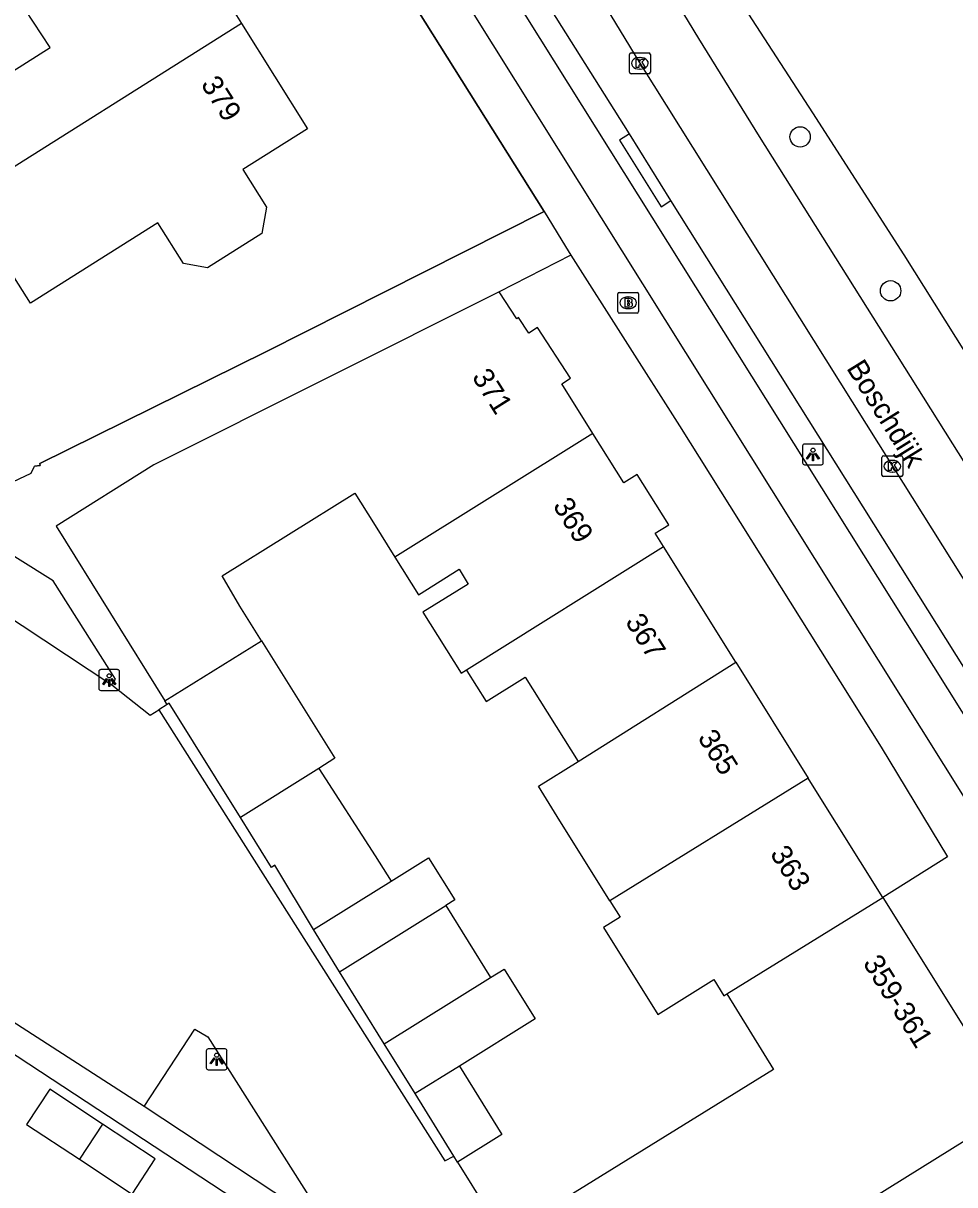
# Model space of a CAD drawing. Extents: x 159280 to 160375, y 384531 to 385872.
# Drawn here: x 160204.4 to 160249.2, y 384908.2 to 384964 of the extents above; entities that cross this region are included whole.
import ezdxf

# ---------------------------------------------------------------- set-up
doc = ezdxf.new("R2010")
doc.units = 0
for name, color, linetype in [('IMGEO_Berm_open', 7, 'Continuous'), ('IMGEO_Boom', 7, 'Continuous'), ('IMGEO_Brandkraan', 7, 'Continuous'), ('IMGEO_Fietspad_gesloten', 7, 'Continuous'), ('IMGEO_Kolk', 7, 'Continuous'), ('IMGEO_Lichtpunt', 7, 'Continuous'), ('IMGEO_Muur', 7, 'Continuous'), ('IMGEO_Openbare_ruimte_label', 7, 'Continuous'), ('IMGEO_Pand', 7, 'Continuous'), ('IMGEO_Pand_nummerreeks', 7, 'Continuous'), ('IMGEO_Parkeervlak_open', 7, 'Continuous'), ('IMGEO_Rijbaan_regionaal_gesloten', 7, 'Continuous'), ('IMGEO_Voetpad_open', 7, 'Continuous')]:
    doc.layers.add(name, color=color, linetype=linetype)

msp = doc.modelspace()

# ---------------------------------------------------------------- linework, layer by layer
at = {"layer": 'IMGEO_Berm_open'}
msp.add_lwpolyline([(160233.541, 384958.691), (160233.074, 384958.382), (160235.071, 384955.188), (160235.53, 384955.492)], dxfattribs=at)
at = {"layer": 'IMGEO_Boom'}
for centre in [(160241.738, 384958.545), (160246.082, 384951.156)]:
    msp.add_circle(centre, 0.489, dxfattribs=at)
at = {"layer": 'IMGEO_Brandkraan'}
for p, q in [((160232.981, 384950.154), (160232.981, 384951.006)), ((160233.056, 384951.08), (160233.908, 384951.08)), ((160233.469, 384950.86), (160233.494, 384950.86)), ((160233.982, 384951.006), (160233.982, 384950.154)), ((160233.492, 384950.3), (160233.467, 384950.3)), ((160233.908, 384950.08), (160233.056, 384950.08))]:
    msp.add_line(p, q, dxfattribs=at)
for points in [[(160232.981, 384950.154), (160232.981, 384951.006)], [(160233.056, 384951.08), (160233.908, 384951.08)], [(160233.329, 384950.78), (160233.329, 384950.38), (160233.542, 384950.38)], [(160233.56, 384950.78), (160233.329, 384950.78)], [(160233.982, 384951.006), (160233.982, 384950.154)], [(160233.508, 384950.699), (160233.454, 384950.699), (160233.454, 384950.623)], [(160233.454, 384950.623), (160233.507, 384950.623)], [(160233.516, 384950.547), (160233.454, 384950.547), (160233.454, 384950.466)], [(160233.454, 384950.466), (160233.516, 384950.466)], [(160233.908, 384950.08), (160233.056, 384950.08)]]:
    msp.add_lwpolyline(points, dxfattribs=at)
for centre, radius, start, end in [((160233.058, 384951.004), 0.0765, 91.552, 178.448), ((160233.058, 384951.004), 0.0765, 91.552, 178.448), ((160233.564, 384950.635), 0.145, 59.4692, 91.5367), ((160233.589, 384950.682), 0.0922, 285.5137, 58.1501), ((160233.906, 384951.004), 0.0765, 1.552, 88.448), ((160233.906, 384951.004), 0.0765, 1.552, 88.448), ((160233.509, 384950.661), 0.0379, 267.8285, 90.9355), ((160233.517, 384950.506), 0.0404, 269.8759, 90.5077), ((160233.548, 384950.631), 0.251, 268.6676, 293.5347), ((160233.594, 384950.49), 0.105, 301.3115, 78.989), ((160233.058, 384950.156), 0.0765, 181.552, 268.448), ((160233.058, 384950.156), 0.0765, 181.552, 268.448), ((160233.906, 384950.156), 0.0765, 271.552, 358.448), ((160233.906, 384950.156), 0.0765, 271.552, 358.448)]:
    msp.add_arc(centre, radius, start, end, dxfattribs=at)
for centre, major_axis, ratio, start_param, end_param in [((160233.468, 384950.58), (-0.387, 0.002), 0.722429, 4.712389, 7.853982), ((160233.493, 384950.58), (-0.39, 0.002), 0.717154, 1.570796, 4.712389)]:
    msp.add_ellipse(centre, major_axis=major_axis, ratio=ratio, start_param=start_param, end_param=end_param, dxfattribs=at)
at = {"layer": 'IMGEO_Fietspad_gesloten'}
for points in [[(160166.876, 385059.364), (160179.615, 385038.726), (160198.505, 385008.409), (160203.781, 385000), (160214.678, 384982.63), (160251.676, 384923.535), (160258.549, 384912.567), (160259.224, 384911.491)], [(160256.348, 384920.093), (160253.532, 384924.541), (160216.485, 384983.663), (160210.087, 384993.902)]]:
    msp.add_lwpolyline(points, dxfattribs=at)
at = {"layer": 'IMGEO_Kolk'}
for p, q in [((160233.547, 384961.652), (160233.547, 384962.504)), ((160233.622, 384962.578), (160234.474, 384962.578)), ((160234.548, 384962.504), (160234.548, 384961.652)), ((160234.035, 384962.358), (160234.06, 384962.358)), ((160234.474, 384961.578), (160233.622, 384961.578)), ((160234.058, 384961.798), (160234.033, 384961.798)), ((160245.664, 384942.306), (160245.664, 384943.158)), ((160245.739, 384943.232), (160246.591, 384943.232)), ((160246.152, 384943.012), (160246.177, 384943.012)), ((160246.665, 384943.158), (160246.665, 384942.306)), ((160246.175, 384942.452), (160246.15, 384942.452)), ((160246.591, 384942.232), (160245.739, 384942.232))]:
    msp.add_line(p, q, dxfattribs=at)
for points in [[(160233.547, 384961.652), (160233.547, 384962.504)], [(160233.622, 384962.578), (160234.474, 384962.578)], [(160234.548, 384962.504), (160234.548, 384961.652)], [(160233.868, 384962.278), (160233.991, 384962.278), (160233.991, 384962.127), (160234.121, 384962.278), (160234.285, 384962.278), (160234.139, 384962.127), (160234.292, 384961.878), (160234.14, 384961.878), (160234.055, 384962.042), (160233.991, 384961.975), (160233.991, 384961.878), (160233.868, 384961.878), (160233.868, 384962.278)], [(160234.474, 384961.578), (160233.622, 384961.578)], [(160245.664, 384942.306), (160245.664, 384943.158)], [(160245.739, 384943.232), (160246.591, 384943.232)], [(160245.985, 384942.932), (160246.108, 384942.932), (160246.108, 384942.781), (160246.238, 384942.932), (160246.402, 384942.932), (160246.256, 384942.781), (160246.409, 384942.532), (160246.257, 384942.532), (160246.172, 384942.696), (160246.108, 384942.629), (160246.108, 384942.532), (160245.985, 384942.532), (160245.985, 384942.932)], [(160246.665, 384943.158), (160246.665, 384942.306)], [(160246.591, 384942.232), (160245.739, 384942.232)]]:
    msp.add_lwpolyline(points, dxfattribs=at)
for centre, start, end in [((160233.624, 384962.502), 91.552, 178.448), ((160233.624, 384962.502), 91.552, 178.448), ((160234.472, 384962.502), 1.552, 88.448), ((160234.472, 384962.502), 1.552, 88.448), ((160233.624, 384961.654), 181.552, 268.448), ((160233.624, 384961.654), 181.552, 268.448), ((160234.472, 384961.654), 271.552, 358.448), ((160234.472, 384961.654), 271.552, 358.448), ((160245.741, 384943.156), 91.552, 178.448), ((160245.741, 384943.156), 91.552, 178.448), ((160246.589, 384943.156), 1.552, 88.448), ((160246.589, 384943.156), 1.552, 88.448), ((160245.741, 384942.308), 181.552, 268.448), ((160245.741, 384942.308), 181.552, 268.448), ((160246.589, 384942.308), 271.552, 358.448), ((160246.589, 384942.308), 271.552, 358.448)]:
    msp.add_arc(centre, 0.0765, start, end, dxfattribs=at)
for centre, major_axis, ratio, start_param, end_param in [((160234.034, 384962.078), (-0.387, 0.002), 0.722429, 4.712389, 7.853982), ((160234.059, 384962.078), (-0.39, 0.002), 0.717154, 1.570796, 4.712389), ((160246.151, 384942.732), (-0.387, 0.002), 0.722429, 4.712389, 7.853982), ((160246.176, 384942.732), (-0.39, 0.002), 0.717154, 1.570796, 4.712389)]:
    msp.add_ellipse(centre, major_axis=major_axis, ratio=ratio, start_param=start_param, end_param=end_param, dxfattribs=at)
at = {"layer": 'IMGEO_Lichtpunt'}
for p, q in [((160241.855, 384943.703), (160241.855, 384942.896)), ((160241.855, 384943.703), (160241.855, 384942.896)), ((160242.757, 384943.798), (160241.949, 384943.798)), ((160242.757, 384943.798), (160241.949, 384943.798)), ((160242.851, 384942.896), (160242.851, 384943.703)), ((160242.851, 384942.896), (160242.851, 384943.703)), ((160241.949, 384942.802), (160242.757, 384942.802)), ((160241.949, 384942.802), (160242.757, 384942.802)), ((160208.975, 384932.963), (160208.167, 384932.963)), ((160208.975, 384932.963), (160208.167, 384932.963)), ((160208.073, 384932.868), (160208.073, 384932.061)), ((160208.073, 384932.868), (160208.073, 384932.061)), ((160209.069, 384932.061), (160209.069, 384932.868)), ((160209.069, 384932.061), (160209.069, 384932.868)), ((160208.167, 384931.967), (160208.975, 384931.967)), ((160208.167, 384931.967), (160208.975, 384931.967)), ((160213.231, 384914.654), (160213.231, 384913.847)), ((160213.231, 384914.654), (160213.231, 384913.847)), ((160214.133, 384914.749), (160213.325, 384914.749)), ((160214.133, 384914.749), (160213.325, 384914.749)), ((160214.227, 384913.847), (160214.227, 384914.654)), ((160214.227, 384913.847), (160214.227, 384914.654)), ((160213.325, 384913.753), (160214.133, 384913.753)), ((160213.325, 384913.753), (160214.133, 384913.753))]:
    msp.add_line(p, q, dxfattribs=at)
for points in [[(160242.229, 384943.367), (160242.268, 384943.339), (160242.08, 384943.077), (160242.042, 384943.104), (160242.229, 384943.367)], [(160242.331, 384943.319), (160242.378, 384943.319), (160242.378, 384942.997), (160242.331, 384942.997), (160242.331, 384943.319)], [(160242.441, 384943.339), (160242.479, 384943.366), (160242.666, 384943.104), (160242.627, 384943.076), (160242.441, 384943.339)], [(160208.447, 384932.532), (160208.486, 384932.504), (160208.298, 384932.242), (160208.26, 384932.269), (160208.447, 384932.532)], [(160208.549, 384932.484), (160208.596, 384932.484), (160208.596, 384932.162), (160208.549, 384932.162), (160208.549, 384932.484)], [(160208.659, 384932.504), (160208.697, 384932.531), (160208.884, 384932.269), (160208.845, 384932.241), (160208.659, 384932.504)], [(160213.605, 384914.318), (160213.644, 384914.29), (160213.456, 384914.028), (160213.418, 384914.055), (160213.605, 384914.318)], [(160213.707, 384914.27), (160213.754, 384914.27), (160213.754, 384913.948), (160213.707, 384913.948), (160213.707, 384914.27)], [(160213.817, 384914.29), (160213.855, 384914.317), (160214.042, 384914.055), (160214.003, 384914.027), (160213.817, 384914.29)]]:
    msp.add_lwpolyline(points, dxfattribs=at)
for centre in [(160242.354, 384943.501), (160208.572, 384932.666), (160213.73, 384914.452)]:
    msp.add_circle(centre, 0.0994, dxfattribs=at)
for centre, start, end in [((160241.949, 384943.703), 90, 180), ((160241.949, 384943.703), 90, 180), ((160242.757, 384943.703), 0, 90), ((160242.757, 384943.703), 0, 90), ((160241.949, 384942.896), 180, 270), ((160241.949, 384942.896), 180, 270), ((160242.757, 384942.896), 270, 0), ((160242.757, 384942.896), 270, 360), ((160208.167, 384932.868), 90, 180), ((160208.167, 384932.868), 90, 180), ((160208.975, 384932.868), 0, 90), ((160208.975, 384932.868), 0, 90), ((160208.167, 384932.061), 180, 270), ((160208.167, 384932.061), 180, 270), ((160208.975, 384932.061), 270, 0), ((160208.975, 384932.061), 270, 360), ((160213.325, 384914.654), 90, 180), ((160213.325, 384914.654), 90, 180), ((160214.133, 384914.654), 0, 90), ((160214.133, 384914.654), 0, 90), ((160213.325, 384913.847), 180, 270), ((160213.325, 384913.847), 180, 270), ((160214.133, 384913.847), 270, 0), ((160214.133, 384913.847), 270, 360)]:
    msp.add_arc(centre, 0.0946, start, end, dxfattribs=at)
at = {"layer": 'IMGEO_Muur'}
for points in [[(160215.923, 384976.53), (160229.457, 384954.96)], [(160229.457, 384954.96), (160216.097, 384948.222), (160205.241, 384942.864), (160205.255, 384942.765), (160204.982, 384942.728)]]:
    msp.add_lwpolyline(points, dxfattribs=at)
at = {"layer": 'IMGEO_Pand'}
for points in [[(160201.607, 384955.599), (160200.772, 384956.916), (160199.516, 384958.896), (160205.736, 384962.837), (160204.542, 384964.658), (160211.728, 384969.135), (160214.93, 384963.996)], [(160214.93, 384963.996), (160218.089, 384958.925), (160214.989, 384956.975), (160216.116, 384955.166), (160215.894, 384953.905), (160213.292, 384952.255), (160212.145, 384952.47), (160210.915, 384954.412), (160204.798, 384950.565), (160203.449, 384952.693), (160201.607, 384955.599)], [(160214.93, 384963.996), (160201.607, 384955.599)], [(160227.298, 384951.102), (160210.709, 384942.794), (160206.022, 384939.856), (160211.25, 384931.46)], [(160231.791, 384944.295), (160230.292, 384946.692), (160230.711, 384946.965), (160229.127, 384949.394), (160228.708, 384949.121), (160228.222, 384949.867), (160228.139, 384949.812), (160227.298, 384951.102)], [(160231.791, 384944.295), (160222.291, 384938.359)], [(160235.184, 384938.869), (160234.783, 384939.511), (160235.434, 384939.918), (160233.922, 384942.337), (160233.27, 384941.929), (160231.791, 384944.295)], [(160215.887, 384934.346), (160214.848, 384936.015), (160213.993, 384937.475), (160220.366, 384941.442), (160221.262, 384940.007), (160222.291, 384938.359)], [(160225.717, 384932.955), (160235.184, 384938.869)], [(160238.651, 384933.317), (160235.184, 384938.869)], [(160222.291, 384938.359), (160223.413, 384936.564), (160225.364, 384937.783), (160225.806, 384937.076), (160223.635, 384935.72), (160225.462, 384932.796), (160225.717, 384932.955)], [(160211.25, 384931.46), (160215.887, 384934.346)], [(160215.887, 384934.346), (160219.398, 384928.706), (160218.63, 384928.212)], [(160225.717, 384932.955), (160225.744, 384932.913), (160226.673, 384931.427), (160228.547, 384932.598), (160231.077, 384928.548)], [(160231.077, 384928.548), (160238.651, 384933.317)], [(160238.651, 384933.317), (160242.125, 384927.755)], [(160211.359, 384931.286), (160211.25, 384931.46)], [(160214.869, 384925.868), (160211.457, 384931.35), (160211.359, 384931.286)], [(160232.611, 384921.859), (160230.081, 384925.918), (160229.179, 384927.362), (160231.077, 384928.548)], [(160218.63, 384928.212), (160214.869, 384925.868)], [(160218.63, 384928.212), (160221.333, 384924.016), (160222.108, 384922.814)], [(160242.125, 384927.755), (160232.611, 384921.859)], [(160245.704, 384922.024), (160242.417, 384927.288), (160242.125, 384927.755)], [(160218.372, 384920.487), (160216.524, 384923.582), (160216.365, 384923.465), (160214.869, 384925.868)], [(160222.108, 384922.814), (160223.904, 384923.933), (160225.164, 384921.91), (160224.73, 384921.64)], [(160218.372, 384920.487), (160222.108, 384922.814)], [(160232.611, 384921.859), (160233.098, 384921.08), (160232.3, 384920.582), (160234.909, 384916.406), (160237.594, 384918.084), (160238.079, 384917.308), (160238.213, 384917.391)], [(160238.213, 384917.391), (160245.704, 384922.024)], [(160245.704, 384922.024), (160252.053, 384911.858)], [(160219.626, 384918.46), (160224.73, 384921.64)], [(160224.73, 384921.64), (160226.882, 384918.185)], [(160219.626, 384918.46), (160218.372, 384920.487)], [(160221.769, 384915), (160219.626, 384918.46)], [(160226.882, 384918.185), (160227.526, 384918.587), (160229.016, 384916.195), (160225.38, 384913.929)], [(160221.769, 384915), (160226.882, 384918.185)], [(160238.213, 384917.391), (160240.459, 384913.763), (160227.502, 384905.74)], [(160223.252, 384912.604), (160221.769, 384915)], [(160225.38, 384913.929), (160223.252, 384912.604)], [(160225.38, 384913.929), (160227.423, 384910.649), (160225.287, 384909.318)], [(160208.256, 384911.146), (160205.726, 384912.812), (160204.61, 384911.116), (160207.14, 384909.45)], [(160225.108, 384909.608), (160223.252, 384912.604)], [(160231.603, 384899.117), (160252.053, 384911.858)], [(160208.256, 384911.146), (160207.14, 384909.45)], [(160207.14, 384909.45), (160209.67, 384907.785), (160210.785, 384909.479), (160208.256, 384911.146)], [(160225.287, 384909.318), (160225.108, 384909.608)]]:
    msp.add_lwpolyline(points, dxfattribs=at)
at = {"layer": 'IMGEO_Parkeervlak_open'}
for points in [[(160233.541, 384958.691), (160217.698, 384983.866), (160217.55, 384984.611), (160218.231, 384987.082)], [(160235.53, 384955.492), (160233.541, 384958.691)], [(160254.507, 384925.261), (160235.53, 384955.492)], [(160192.454, 384942.974), (160208.703, 384932.24)], [(160210.257, 384911.979), (160212.677, 384915.703), (160213.305, 384915.327), (160219.16, 384906.102)], [(160225.287, 384909.318), (160226.74, 384906.971)]]:
    msp.add_lwpolyline(points, dxfattribs=at)
at = {"layer": 'IMGEO_Rijbaan_regionaal_gesloten'}
for points in [[(160261.97, 384923.628), (160259.162, 384927.817), (160256.221, 384932.424), (160247.653, 384946.044), (160239.796, 384958.566), (160236.881, 384963.273), (160226.634, 384980.147), (160220.629, 384989.936), (160215.266, 384998.611), (160214.395, 385000), (160204.253, 385016.183), (160194.047, 385031.966), (160189.185, 385039.456), (160178.397, 385056.78)], [(160216.856, 384999.261), (160222.272, 384990.718), (160228.231, 384981.46), (160242.328, 384959.696), (160246.716, 384952.886), (160250.148, 384947.423), (160258.366, 384934.027), (160264.026, 384924.964)], [(160218.058, 384988.374), (160224.101, 384978.451), (160234.049, 384962.078), (160246.165, 384942.732), (160256.129, 384926.869), (160258.356, 384923.591)]]:
    msp.add_lwpolyline(points, dxfattribs=at)
at = {"layer": 'IMGEO_Voetpad_open'}
for points in [[(160229.457, 384954.96), (160215.923, 384976.53)], [(160191.912, 384945.102), (160193.18, 384947.039), (160194.067, 384946.49), (160202.206, 384941.172), (160204.821, 384942.402), (160204.982, 384942.728), (160205.255, 384942.765), (160205.241, 384942.864), (160216.097, 384948.222), (160229.457, 384954.96)], [(160229.457, 384954.96), (160230.482, 384953.283), (160230.734, 384952.872)], [(160230.734, 384952.872), (160227.298, 384951.102)], [(160230.734, 384952.872), (160235.952, 384944.674), (160245.621, 384929.234), (160248.819, 384923.969), (160245.704, 384922.024)], [(160208.703, 384932.24), (160208.88, 384932.504), (160205.88, 384937.231), (160194.016, 384944.65), (160193.674, 384944.864), (160192.454, 384942.974)], [(160210.257, 384911.979), (160183.564, 384929.201), (160186.693, 384934.048), (160192.454, 384942.974)], [(160208.703, 384932.24), (160210.539, 384930.778), (160210.963, 384931.041)], [(160211.359, 384931.286), (160210.963, 384931.041)], [(160210.963, 384931.041), (160224.677, 384909.377), (160225.108, 384909.608)], [(160185.887, 384914.681), (160185.568, 384914.883), (160190.985, 384923.048), (160221.184, 384903.21)], [(160219.16, 384906.102), (160210.257, 384911.979)]]:
    msp.add_lwpolyline(points, dxfattribs=at)

# ---------------------------------------------------------------- texts
at = {"layer": 'IMGEO_Openbare_ruimte_label'}
msp.add_text('Boschdijk', height=1, rotation=301.9265, dxfattribs=at).set_placement((160243.937, 384947.441))
at = {"layer": 'IMGEO_Pand_nummerreeks'}
for s, rotation, p in [('379', 302.2057, (160212.947, 384961.075)), ('371', 302.2115, (160225.958, 384947.022)), ('369', 301.9594, (160229.844, 384940.836)), ('367', 301.9594, (160233.319, 384935.266)), ('365', 301.9581, (160236.794, 384929.697)), ('363', 301.9594, (160240.269, 384924.127)), ('359-361', 301.988, (160244.725, 384918.872))]:
    msp.add_text(s, height=1, rotation=rotation, dxfattribs=at).set_placement(p)

doc.saveas('drawing.dxf')
